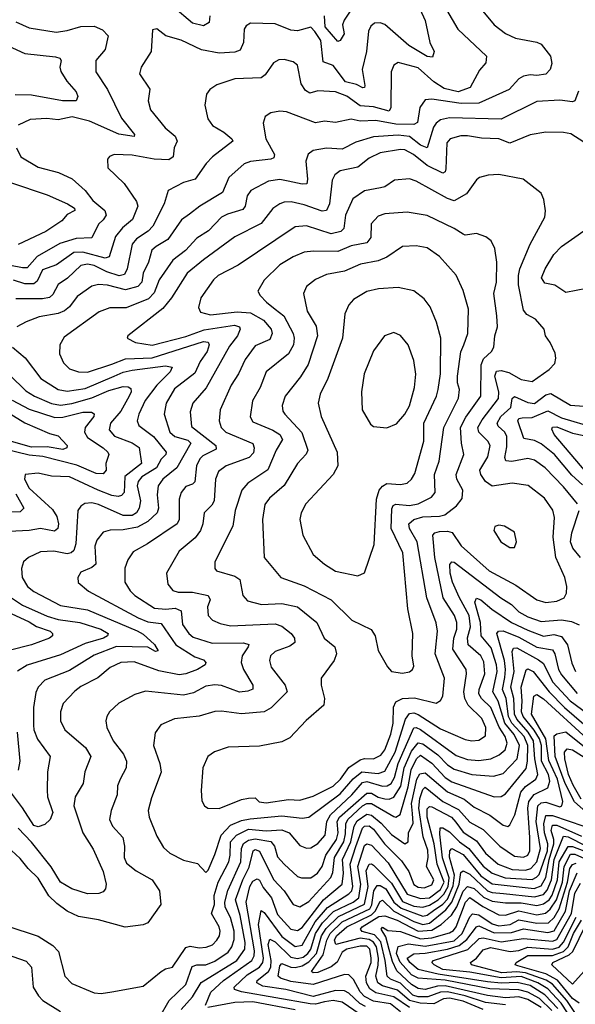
# Model space of a CAD drawing. Extents: x 1308313 to 1441400, y 959662 to 1036319.
# Tile 562 of 656: x 1409982 to 1412467, y 978659 to 983058. Entities that reach past the tile are written whole.
import ezdxf

# ---------------------------------------------------------------- set-up
doc = ezdxf.new("R2010")
doc.units = 0

msp = doc.modelspace()

# ---------------------------------------------------------------- linework, layer by layer
at = {"layer": '0CON10XD'}
for points in [[(1411723.3, 983215), (1411796.4, 983053.6), (1411816.5, 982955), (1411835.5, 982915), (1411829.1, 982890.9), (1411805, 982893.3), (1411722.2, 982942.2), (1411615, 983036.5), (1411595, 983044.2), (1411568.4, 983041.6), (1411552, 983028), (1411543, 983007), (1411533.9, 982916.1), (1411514.3, 982835.7), (1411526, 982764), (1411525, 982754), (1411516.5, 982753.5), (1411488.1, 982768.1), (1411439.8, 982779.8), (1411385, 982852.4), (1411338.9, 982868.9), (1411329, 982965), (1411302.9, 983005), (1411284.6, 983024.6), (1411225, 983007.3), (1411195, 983011.4), (1411125, 983039.7), (1411015, 983041.4), (1410995, 983030), (1410985.7, 983015), (1410983.3, 982955), (1410968.3, 982921.7), (1410945, 982912.6), (1410875, 982907.9), (1410795, 982922.8), (1410705, 982966.4), (1410635.5, 982985.5), (1410595, 983016.2), (1410577, 983013), (1410570.4, 982915), (1410525.6, 982845), (1410518.1, 982815), (1410565, 982746.7), (1410557.5, 982695), (1410567.5, 982655), (1410632.2, 982575), (1410677.7, 982537.7), (1410687.3, 982515), (1410673.8, 982485), (1410668.5, 982445), (1410648.8, 982431.2), (1410584.3, 982434.3), (1410485, 982451.8), (1410405, 982455.6), (1410383.2, 982446.8), (1410375.7, 982434.3), (1410375.8, 982395), (1410448.9, 982325), (1410505, 982245.6), (1410510.6, 982225), (1410487.1, 982165), (1410441.7, 982128.3), (1410410.5, 982089.5), (1410382.3, 981997.7), (1410365, 981992.3), (1410265, 982019.6), (1410225, 982016.9), (1410147, 981963), (1410085, 981939.8), (1410060.3, 981889.7), (1410045, 981877.5), (1410005, 981877.7), (1409955, 981894.1)], [(1411866.4, 983145), (1411942.2, 983015), (1412070, 982895), (1412066.9, 982865), (1412038.3, 982831.7), (1411997.7, 982755), (1411944, 982736), (1411880.1, 982750.1), (1411835, 982779.3), (1411765, 982842.7), (1411675, 982866.2), (1411656, 982854), (1411643.1, 982825), (1411642.5, 982665), (1411635, 982649.2), (1411565, 982668.7), (1411505, 982673.3), (1411445.9, 982715.9), (1411394, 982736), (1411315, 982739.2), (1411279.5, 982729.5), (1411260.7, 982740.7), (1411240.7, 982770.7), (1411224.4, 982855), (1411205, 982870), (1411165, 982880), (1411141.9, 982878.1), (1411117.1, 982865), (1411079.4, 982810.6), (1411062.1, 982797.9), (1410945, 982793.6), (1410863.8, 982766.2), (1410832, 982745), (1410818, 982725), (1410810, 982675), (1410824.4, 982615), (1410844.3, 982585), (1410895, 982554.6), (1410931.4, 982525), (1410935.5, 982515), (1410844.7, 982445), (1410816.1, 982415), (1410767.5, 982345), (1410715, 982330), (1410646.1, 982293.9), (1410628.4, 982235), (1410578.4, 982135), (1410557.1, 982112.9), (1410505, 982079.2), (1410485.2, 982055), (1410463.1, 981945), (1410450.5, 981919.5), (1410427, 981913), (1410371.5, 981931.5), (1410315, 981960), (1410285, 981964.8), (1410255, 981958.9), (1410196.6, 981903.4), (1410153.8, 981875), (1410130, 981830), (1410115, 981816.8), (1410085, 981810.4), (1409965, 981809.8)], [(1411495, 983148.6), (1411433.5, 983055), (1411426.4, 983035), (1411433.1, 982995), (1411416, 982964), (1411405, 982960.5), (1411348.6, 983025), (1411345.4, 983075)], [(1412053.6, 983095), (1412105, 983034.5), (1412155, 982996.5), (1412200, 982975), (1412295, 982957.9), (1412315, 982948.5), (1412355.6, 982895), (1412362.1, 982862.1), (1412354.5, 982835), (1412335.3, 982814.7), (1412295, 982808.7), (1412265, 982811.8), (1412235, 982804.6), (1412215, 982792.7), (1412171.9, 982745), (1412035.4, 982684.6), (1411956.5, 982683.5), (1411825, 982703.2), (1411795, 982699.1), (1411771.6, 982665), (1411761.9, 982598.1), (1411745, 982588.8), (1411665, 982590.7), (1411575, 982606.6), (1411505, 982604.8), (1411465, 982613.4), (1411395, 982598.7), (1411345, 982604.1), (1411305, 982596.6), (1411175, 982645.5), (1411145, 982648.5), (1411105, 982641.1), (1411080, 982625), (1411070.5, 982595), (1411083.1, 982525), (1411121.2, 982455), (1411119.1, 982440.9), (1411105.7, 982434.3), (1411015, 982424.2), (1410986.7, 982413.3), (1410917.1, 982352.9), (1410889.5, 982285), (1410787.8, 982225), (1410741.3, 982188.7), (1410706.1, 982163.9), (1410644.8, 982075.2), (1410592.3, 982045), (1410572.8, 982027.2), (1410558.3, 981975), (1410534.8, 981925), (1410528.5, 981885), (1410511.2, 981865), (1410455, 981850), (1410375, 981872.2), (1410335, 981874.3), (1410305, 981867.2), (1410239.1, 981820.9), (1410205.1, 981774.8), (1410182.8, 981757.2), (1410155, 981745.2), (1410069.7, 981730.3), (1410011.7, 981708.3), (1409969.4, 981685)], [(1410832.4, 983075), (1410829.6, 983045), (1410805, 983030.3), (1410755, 983042.7), (1410666.9, 983116.9)], [(1409965, 983047.7), (1410025, 983020.7), (1410145, 983001.8), (1410195, 983009.2), (1410255, 983027.6), (1410315, 983028.9), (1410352.7, 983012.7), (1410377.8, 982985), (1410364.5, 982925), (1410322.5, 982875), (1410322.1, 982825), (1410375.2, 982745.2), (1410437, 982617), (1410496.2, 982545), (1410493.9, 982536.1), (1410425, 982546.3), (1410295, 982604.8), (1410216.8, 982623.2), (1410155, 982609.7), (1410103.4, 982616.6), (1410028.8, 982611.2), (1409975, 982586)], [(1409930.6, 982940.6), (1410005, 982906.2), (1410142, 982892), (1410162.5, 982885), (1410167.3, 982875), (1410161.6, 982845), (1410166.6, 982826.6), (1410193.2, 982783.2), (1410235.5, 982735), (1410242.9, 982715), (1410234.3, 982695.7), (1410173.3, 982695), (1410035, 982719.8), (1409962.1, 982722.1)], [(1412481, 982739), (1412465.6, 982695), (1412455, 982690), (1412397.6, 982697.6), (1412295, 982692), (1412135, 982613), (1411905, 982619.4), (1411865, 982610.8), (1411845, 982595.9), (1411833.1, 982576.9), (1411805, 982484.8), (1411775, 982496.8), (1411725, 982535.7), (1411675, 982542.4), (1411565, 982533.5), (1411485, 982510.8), (1411425, 982478.4), (1411355, 982482.9), (1411295, 982473.2), (1411273.1, 982456.9), (1411261.6, 982425), (1411269.4, 982345), (1411265.8, 982324.2), (1411245, 982322.3), (1411183.5, 982336.5), (1411145, 982343), (1411095, 982336.7), (1411015.5, 982295), (1410999.6, 982270.4), (1410990, 982225), (1410980.7, 982209.3), (1410911.4, 982188.6), (1410885.2, 982174.8), (1410826.3, 982113.7), (1410775, 982081.1), (1410723.6, 982026.4), (1410666.7, 981983.3), (1410606.1, 981895), (1410583.4, 981836.6), (1410558.9, 981811.1), (1410459.2, 981770.8), (1410385, 981770.3), (1410337.9, 981752.1), (1410180.7, 981639.3), (1410161.1, 981605), (1410160.4, 981565), (1410178.5, 981525), (1410205, 981497.1), (1410245, 981484.2), (1410285, 981483.5), (1410395, 981519), (1410455, 981542.2), (1410575, 981547.3), (1410805, 981619.2), (1410825, 981616.4), (1410829.1, 981605), (1410821, 981575), (1410789.6, 981530.4), (1410765, 981478.2), (1410675, 981407.8), (1410637.8, 981345), (1410628.8, 981295), (1410654.5, 981214.5), (1410675.4, 981195.4), (1410735, 981178.5), (1410747.5, 981165), (1410684.7, 981055), (1410622.4, 981005), (1410602.2, 980975), (1410596.6, 980935), (1410603, 980875), (1410597.4, 980855), (1410554.9, 980815.1), (1410509.3, 980790.7), (1410445, 980779), (1410386.8, 980776.8), (1410355, 980768.2), (1410328, 980732), (1410318.4, 980705), (1410323.1, 980625), (1410305, 980609.6), (1410255, 980590), (1410242.2, 980565), (1410243.6, 980543.6), (1410289.5, 980505), (1410512.5, 980385), (1410555, 980367.9), (1410615, 980360), (1410680, 980265), (1410765, 980211.6), (1410805, 980197.3), (1410814.4, 980185), (1410811.4, 980175), (1410776.9, 980155), (1410725.1, 980134.9), (1410695, 980130.2), (1410605, 980149.1), (1410495, 980188.6), (1410435, 980185.7), (1410386.3, 980163.7), (1410332.1, 980117.9), (1410255, 980078.4), (1410228.3, 980058.3), (1410177.3, 980002.7), (1410164.6, 979965), (1410164.6, 979925), (1410183.8, 979885), (1410276.2, 979806.2), (1410301.2, 979765), (1410273.4, 979696.6), (1410265.5, 979645), (1410230.4, 979585), (1410224.7, 979545), (1410264.2, 979425), (1410311.3, 979351.3), (1410355, 979251.4), (1410369.2, 979195), (1410366.2, 979173.8), (1410355, 979161.4), (1410336.1, 979153.9), (1410285, 979151.6), (1410215, 979174.3), (1410165.3, 979205), (1410122.5, 979272.5), (1410035, 979383.3), (1409976.2, 979446.2)], [(1412505, 982510), (1412447.6, 982547.6), (1412415, 982553.6), (1412335.4, 982555.4), (1412265, 982542.7), (1412175, 982505.3), (1412125, 982526), (1412047.8, 982527.8), (1411985, 982539.4), (1411955, 982538.9), (1411907.1, 982525), (1411892.2, 982507.8), (1411888.6, 982391.4), (1411885, 982377.5), (1411875, 982372), (1411805, 982406.9), (1411742.8, 982455), (1411705, 982475.6), (1411685, 982477.6), (1411595, 982462.4), (1411545, 982439.1), (1411495, 982398.1), (1411415, 982381.6), (1411391.1, 982365), (1411379.1, 982340.9), (1411368.6, 982235), (1411354.3, 982205.7), (1411335, 982202.1), (1411255, 982230.6), (1411196.4, 982243.6), (1411165, 982242.7), (1411145, 982235.3), (1411115, 982214.6), (1411062.7, 982147.3), (1410945, 982087.8), (1410805, 981985.2), (1410730.6, 981925), (1410660.9, 981815), (1410622.1, 981767.9), (1410466.2, 981645), (1410463.3, 981635), (1410500, 981615), (1410575, 981603.7), (1410725, 981642.8), (1410807.6, 981672.4), (1410942.3, 981692.3), (1410965.7, 981685), (1410968.9, 981675), (1410955.8, 981645), (1410920.3, 981599.7), (1410816.9, 981413.1), (1410756.2, 981345), (1410745.4, 981305.4), (1410750.3, 981240.3), (1410858.8, 981155), (1410860.5, 981139.5), (1410801.6, 981108.4), (1410787.4, 981095), (1410773.5, 981065), (1410765, 980993.3), (1410755, 980982.7), (1410725, 980971.5), (1410704.4, 980945.6), (1410695.2, 980914.8), (1410695.3, 980825), (1410685.9, 980805), (1410553.6, 980716.4), (1410489.4, 980680.6), (1410465.5, 980645), (1410452.3, 980607.7), (1410452.5, 980545), (1410476.4, 980506.4), (1410497.5, 980485), (1410585, 980428.5), (1410636.3, 980423.7), (1410677.7, 980427.7), (1410705, 980416.9), (1410710.3, 980355), (1410738.4, 980315), (1410758.3, 980298.3), (1410842.8, 980272.8), (1410983, 980273), (1411006.5, 980266.5), (1411004.5, 980255), (1410976.6, 980215), (1410973, 980185), (1410983.6, 980155), (1411025.4, 980085), (1411025, 980066.7), (1411003, 980057), (1410965, 980053.4), (1410885, 980082.3), (1410855, 980086), (1410815, 980079.8), (1410759.4, 980050.6), (1410715, 980039.8), (1410545, 980057.7), (1410497.6, 980042.4), (1410426.1, 980003.9), (1410384.3, 979965), (1410371.9, 979945), (1410368.1, 979925), (1410371.9, 979895), (1410399.6, 979835), (1410446, 979776), (1410460.7, 979745), (1410458.5, 979715), (1410432.2, 979665), (1410420, 979635), (1410418.5, 979595), (1410392.1, 979525), (1410384.6, 979484.6), (1410396.9, 979455), (1410443.7, 979403.6), (1410450.3, 979365), (1410448.8, 979315), (1410459.7, 979289.8), (1410503.3, 979255), (1410575, 979214.6), (1410607.5, 979165), (1410613.2, 979105), (1410555, 979022.7), (1410535, 979013.8), (1410453.9, 979003.9), (1410335, 979035.3), (1410245, 979050.8), (1410194.8, 979074.8), (1410148.3, 979108.3), (1410113.3, 979143.3), (1410065, 979222.5), (1410020, 979265), (1409985, 979310.5), (1409945, 979346.4)], [(1409967.5, 982485), (1409986.9, 982445), (1410065, 982398.5), (1410155.2, 982375.2), (1410217, 982347), (1410274.4, 982294.4), (1410310.1, 982250.1), (1410363.6, 982205), (1410369.3, 982185), (1410356.1, 982163.9), (1410335.2, 982144.8), (1410305, 982082.9), (1410235, 982080.2), (1410162.4, 982057.6), (1410059.9, 982000.1), (1410015, 981949.3), (1409995, 981948.4), (1409895, 981968.4)], [(1410815, 979248), (1410825, 979258), (1410855, 979327.5), (1410884, 979415), (1410925, 979458.4), (1410975, 979479.6), (1411012.7, 979487.3), (1411155, 979500.2), (1411245, 979490), (1411275, 979494.3), (1411415, 979598.8), (1411473.6, 979666.4), (1411512.9, 979697.1), (1411585, 979690.1), (1411615, 979700.4), (1411661.4, 979785), (1411707.4, 979932.6), (1411725, 979958.3), (1411745, 979960.3), (1411765, 979954), (1411865, 979890), (1411975, 979841.4), (1412005, 979835.3), (1412035, 979838.4), (1412065, 979858.6), (1412066.8, 979895), (1412049.2, 979935), (1411987.8, 979995), (1411973, 980025), (1411969.1, 980055), (1411980.9, 980135), (1411978.8, 980155), (1411919.6, 980245), (1411924.4, 980295), (1411937.8, 980335), (1411937.7, 980365), (1411926.5, 980395), (1411876.6, 980475), (1411839, 980655), (1411829.7, 980755), (1411838.9, 980765), (1411859.4, 980770.6), (1411895, 980772.6), (1411916.7, 980766.7), (1411957.4, 980707.4), (1412081.3, 980595), (1412200.8, 980530.8), (1412295, 980466.1), (1412335, 980454.2), (1412385, 980460), (1412416.7, 980475), (1412428.1, 980495), (1412429.6, 980525), (1412420.8, 980565), (1412380.3, 980655), (1412367.5, 980745), (1412373.7, 980833.6), (1412366.6, 980866.6), (1412329.3, 980919.3), (1412256.7, 980976.7), (1412185, 980986.8), (1412095, 980973.2), (1412065, 980993.8), (1412044.2, 981025), (1412040.8, 981045), (1412075.7, 981105), (1412085.8, 981155), (1412076, 981175), (1412036.4, 981215), (1412031.7, 981235), (1412049.9, 981270.1), (1412124.4, 981365), (1412125.7, 981395), (1412107.4, 981465), (1412115, 981486.6), (1412135, 981490), (1412170.6, 981480.6), (1412225, 981449.7), (1412275, 981441.8), (1412350.8, 981495), (1412375, 981521.2), (1412380.6, 981545), (1412377.2, 981567.2), (1412355.4, 981615.4), (1412333.3, 981645), (1412328.6, 981675), (1412289.7, 981719.7), (1412249.9, 981739.9), (1412235, 981759.2), (1412213.5, 981873.5), (1412212.5, 981915), (1412219.5, 981945), (1412265.3, 982055), (1412331.1, 982175), (1412334.3, 982204.3), (1412327.1, 982255), (1412315, 982282), (1412233.3, 982345), (1412125, 982365.5), (1412077.6, 982362.4), (1412038.1, 982351.9), (1412025, 982342), (1411980.9, 982279.1), (1411925, 982248.2), (1411895, 982258.4), (1411755, 982336), (1411725, 982346), (1411658.7, 982341.3), (1411615, 982311.5), (1411596.2, 982306.2), (1411525, 982292.9), (1411472.6, 982257.4), (1411439.2, 982185), (1411431.6, 982125), (1411418.6, 982111.4), (1411375, 982100.2), (1411265, 982136.4), (1411215, 982131.8), (1410959.5, 981960.5), (1410870.6, 981915), (1410849.5, 981895), (1410792.9, 981815), (1410781.3, 981771.3), (1410790.3, 981750.3), (1410835, 981738.8), (1410955, 981752.1), (1411015, 981748.4), (1411072.6, 981715), (1411106.6, 981675), (1411110.9, 981655), (1411100.6, 981629.4), (1411035, 981600.4), (1410990.5, 981539.5), (1410961.1, 981475), (1410927.4, 981425), (1410878.9, 981315), (1410874.6, 981265), (1410883.9, 981235), (1410904.5, 981214.5), (1411024.7, 981164.8), (1411030.5, 981145), (1411027.3, 981122.7), (1411008.5, 981101.5), (1410905.2, 981064.8), (1410871, 981039), (1410858.6, 981005), (1410851.4, 980908.6), (1410841.3, 980888.7), (1410807.9, 980855), (1410801.8, 980805), (1410790.9, 980775), (1410767.7, 980742.3), (1410695, 980682.5), (1410638.6, 980585), (1410644.5, 980535), (1410667.2, 980507.3), (1410690.4, 980500.4), (1410755, 980499.8), (1410825, 980484.6), (1410834.6, 980465), (1410822.8, 980435), (1410825.5, 980395), (1410845, 980375.4), (1410879.6, 980359.6), (1410925, 980350), (1411125, 980358.3), (1411155, 980348.4), (1411197.1, 980315), (1411211.5, 980295), (1411212.9, 980275), (1411191.1, 980258.9), (1411125, 980234.6), (1411104.5, 980215), (1411098.8, 980195), (1411107.1, 980165), (1411169.3, 980085), (1411178.5, 980055), (1411107, 979983), (1411075, 979965.3), (1410975, 979955.9), (1410885, 979968.4), (1410855, 979967.2), (1410785, 979946.6), (1410675.3, 979934.7), (1410612.8, 979907.2), (1410588.7, 979871.3), (1410580, 979815), (1410609.2, 979735), (1410615.4, 979695), (1410571.8, 979581.8), (1410557.1, 979525), (1410561.8, 979495), (1410595, 979410), (1410625, 979359.2), (1410653.3, 979333.3), (1410715, 979302.5), (1410777.4, 979287.4), (1410815, 979248)], [(1409940.7, 982330.7), (1410105, 982275.3), (1410196.4, 982235), (1410226.7, 982215), (1410229.5, 982205), (1410195, 982187.9), (1410170.4, 982159.6), (1410099.1, 982110.9), (1409976.2, 982053.8)], [(1410875, 979533.9), (1410975, 979573.5), (1411005, 979579.6), (1411035, 979580.8), (1411053.4, 979563.4), (1411085, 979558.1), (1411185, 979573.8), (1411235, 979570.6), (1411295, 979588.8), (1411385, 979633.8), (1411416.5, 979665), (1411453.8, 979716.2), (1411505, 979750.2), (1411525, 979756.2), (1411565, 979755.7), (1411597.9, 979772.1), (1411615.2, 979795), (1411642.3, 979865), (1411652.8, 979915), (1411653.5, 979986.5), (1411665, 980010.7), (1411695, 980024.8), (1411747.5, 980027.5), (1411845.5, 980004.5), (1411864.6, 980015.4), (1411874.7, 980035.3), (1411882.9, 980115), (1411840.4, 980225), (1411851, 980325), (1411845, 980363.1), (1411803.5, 980475), (1411760.2, 980725), (1411725.8, 980785), (1411723.3, 980805), (1411745.1, 980824.9), (1411785, 980836.5), (1411860.5, 980839.5), (1411883.9, 980846.1), (1411936.2, 980885), (1411960.9, 980919.1), (1411964.7, 980955), (1411936.7, 981005), (1411933.7, 981025), (1411968.1, 981115), (1411957.8, 981165), (1411954.4, 981235), (1411977.8, 981282.2), (1412045.2, 981375), (1412045.7, 981515), (1412057.2, 981542.8), (1412092.3, 981575), (1412102.5, 981595), (1412107.9, 981645), (1412119.6, 981685), (1412115.8, 981735), (1412102.9, 981835), (1412115.4, 981885), (1412116.1, 981975), (1412106.7, 982035), (1412090.2, 982070.2), (1412067.2, 982087.2), (1412025, 982102.2), (1411975, 982095.5), (1411965, 982099.1), (1411925, 982125.3), (1411805, 982182.7), (1411715, 982197.5), (1411615, 982190), (1411585, 982180.4), (1411553.6, 982145), (1411552.9, 982085), (1411535, 982061.4), (1411465, 982047), (1411405, 982021.6), (1411295.9, 982024.1), (1411255, 982019.4), (1411205, 981997.8), (1411145, 981961.8), (1411075, 981894.4), (1411047.8, 981845), (1411057.5, 981825), (1411085.4, 981795), (1411124.3, 981764.3), (1411163.8, 981733.9), (1411205.9, 981655.9), (1411210.5, 981635), (1411207, 981605), (1411184.7, 981565), (1411083.9, 981485), (1411057.2, 981415), (1411022.8, 981355), (1411013, 981283), (1411025, 981260.4), (1411115, 981224.3), (1411145, 981203.6), (1411157.4, 981182.6), (1411128.6, 981135), (1411092.8, 981047.2), (1411002.6, 980987.4), (1410976.2, 980955), (1410945.9, 980865), (1410935.4, 980795), (1410855.5, 980635), (1410854.4, 980605), (1410862.5, 980595), (1410945, 980571.2), (1410967, 980557), (1410980.9, 980485), (1411001.6, 980461.6), (1411064.3, 980444.3), (1411155, 980450), (1411224.5, 980435), (1411311.2, 980365), (1411344.4, 980294.4), (1411391.2, 980255), (1411398.5, 980225), (1411388.6, 980195), (1411330, 980115), (1411330, 980085), (1411345.6, 980024.4), (1411342.5, 979995), (1411264.1, 979925.9), (1411191.2, 979848.8), (1411155, 979831.8), (1411055, 979811.5), (1410915, 979806.9), (1410853.4, 979786.6), (1410824, 979765), (1410801.4, 979715), (1410794.3, 979614.3), (1410797.3, 979567.3), (1410808.8, 979545), (1410824.2, 979534.2), (1410875, 979533.9)], [(1412517, 981857), (1412425, 981838.9), (1412375, 981871.1), (1412330.8, 981880.8), (1412315.4, 981905), (1412331.8, 981945), (1412371.3, 982008.7), (1412406, 982044), (1412565, 982155.5)], [(1411695, 980138.6), (1411725, 980143.3), (1411739.4, 980155), (1411745, 980170), (1411737.9, 980215), (1411741.2, 980315), (1411718.4, 980425), (1411696.5, 980675), (1411644.3, 980784.3), (1411647.1, 980872.9), (1411653, 980887), (1411665, 980893.8), (1411725, 980887.6), (1411764.5, 980895), (1411823.8, 980925), (1411839.7, 980945), (1411837.6, 981025), (1411858.6, 981085), (1411879.1, 981235), (1411945, 981366.2), (1411950, 981405), (1411940, 981435), (1411940.2, 981465), (1411955.6, 981574.4), (1411969.2, 981605), (1411987.2, 981655), (1411990, 981765), (1411965, 981848), (1411935, 981915.8), (1411859.5, 981999.5), (1411805, 982038.8), (1411755, 982047.9), (1411695, 982044.5), (1411623.8, 981996.2), (1411585, 981980.8), (1411505.8, 981965), (1411435, 981934.1), (1411355, 981918.9), (1411305, 981896.9), (1411264.4, 981865), (1411251.8, 981835), (1411267.5, 981755), (1411308.7, 981688.7), (1411314.7, 981645), (1411272.4, 981517.6), (1411237.9, 981462.1), (1411169.2, 981375), (1411156.1, 981333.9), (1411159.1, 981309.1), (1411167.5, 981295), (1411243.8, 981213.8), (1411271.6, 981135), (1411263.7, 981116.3), (1411225, 981074.4), (1411165, 980976.2), (1411100.1, 980919.9), (1411079.1, 980890.9), (1411068.9, 980825), (1411075.6, 980655), (1411150, 980565), (1411255, 980528.9), (1411375, 980465.9), (1411468.1, 980375), (1411553.6, 980333.6), (1411572.7, 980305), (1411585, 980238.8), (1411626.8, 980166.8), (1411645, 980146.2), (1411695, 980138.6)], [(1411495, 980573.1), (1411525, 980586.7), (1411567.1, 980712.9), (1411578.5, 980915), (1411590.4, 980955), (1411605, 980973.8), (1411625, 980984.8), (1411685, 980980.4), (1411715, 980986.4), (1411735, 981004.4), (1411749.6, 981030.4), (1411789.5, 981175), (1411790.3, 981255), (1411847.1, 981375), (1411854.3, 981405), (1411864.8, 981475), (1411866.1, 981635), (1411846.9, 981706.9), (1411817.5, 981775), (1411791.2, 981811.2), (1411745, 981846.7), (1411675, 981861.5), (1411587.5, 981855), (1411535, 981842.7), (1411475, 981806.9), (1411455, 981784), (1411436.1, 981743.9), (1411425.7, 981634.3), (1411360.3, 981455), (1411325.4, 981385), (1411317.7, 981345), (1411331.1, 981285), (1411402.7, 981125), (1411404.5, 981065), (1411384, 981026), (1411261.9, 980895), (1411240.6, 980855), (1411235.6, 980825), (1411248.1, 980755), (1411295, 980668.1), (1411345, 980625.6), (1411395, 980593.6), (1411495, 980573.1)], [(1411625, 981233.8), (1411667.6, 981252.4), (1411704.7, 981295.3), (1411725, 981332.5), (1411748.2, 981415), (1411753.7, 981473.7), (1411744.5, 981535), (1411719.5, 981605), (1411685, 981647.1), (1411655, 981659.5), (1411614.3, 981645), (1411565, 981578.8), (1411522.5, 981475), (1411511.5, 981395), (1411514.4, 981315), (1411550.9, 981250.9), (1411565, 981240), (1411625, 981233.8)], [(1409950, 981595), (1410007, 981547), (1410076.7, 981455), (1410155, 981405.2), (1410195, 981397.7), (1410275, 981410.1), (1410405, 981464.9), (1410445, 981482.6), (1410485, 981491.9), (1410635, 981511.1), (1410664.3, 981505), (1410654.7, 981485), (1410595.2, 981425), (1410543.8, 981356.2), (1410514.7, 981295), (1410507.9, 981265), (1410515, 981243.9), (1410581.3, 981195), (1410637.2, 981125), (1410636.1, 981115), (1410615.3, 981094.7), (1410594.5, 981055.5), (1410529, 981015), (1410511.7, 980995), (1410508.4, 980975), (1410522.4, 980907.6), (1410516.8, 980875), (1410505, 980854), (1410485, 980842), (1410445, 980843), (1410335, 980892.3), (1410305, 980899.1), (1410273.3, 980896.7), (1410255.3, 980884.7), (1410242.7, 980865), (1410233.8, 980716.2), (1410224.4, 980685.6), (1410213.1, 980675), (1410195, 980671.2), (1410135, 980682.7), (1410075, 980680.4), (1410021.4, 980655), (1409999.5, 980635), (1409990.5, 980605), (1409993.1, 980565), (1410017.1, 980525), (1410045, 980503.5), (1410165, 980439.8), (1410285, 980421.2), (1410507.2, 980327.2), (1410535, 980311.9), (1410585, 980266.4), (1410601.7, 980238.3), (1410590, 980235), (1410555, 980254.7), (1410415, 980257.3), (1410315, 980219.1), (1410205, 980150.5), (1410095, 980106.5), (1410065.3, 980075), (1410055, 980051.2), (1410044.2, 979985), (1410044.3, 979905.7), (1410045.8, 979885), (1410062.5, 979842.5), (1410119.2, 979765), (1410107.3, 979697.3), (1410104.7, 979615), (1410107.2, 979585), (1410130.8, 979515), (1410118.8, 979485), (1410095, 979461.8), (1410065, 979450.8), (1410045, 979457.5), (1409995, 979537), (1409881.6, 979685)], [(1409938.8, 981468.8), (1410009.3, 981399.3), (1410048.8, 981375), (1410125, 981342.9), (1410165, 981335.7), (1410215, 981342.7), (1410305, 981368.1), (1410381.4, 981401.4), (1410445, 981418.8), (1410467.6, 981417.6), (1410479.4, 981409.4), (1410480.9, 981395), (1410472.4, 981375), (1410435, 981308.6), (1410388.8, 981255), (1410382.4, 981225), (1410406.5, 981196.5), (1410485, 981167.5), (1410516.9, 981146.9), (1410526.7, 981075), (1410453.1, 981016.9), (1410448.8, 980945), (1410437.5, 980932.5), (1410422.1, 980927.9), (1410395, 980931.9), (1410333.8, 980955), (1410205, 981015.2), (1410125, 981018.6), (1410065, 981032.1), (1410006.2, 981025), (1410004.1, 981005), (1410024.7, 980965), (1410129.7, 980869.7), (1410148.5, 980838.5), (1410155.2, 980805), (1410152.7, 980785), (1410137.7, 980772.3), (1410075, 980784.4), (1410025.2, 980774.8), (1409935, 980770.3)], [(1412477.7, 980895), (1412415, 980971.1), (1412332.2, 981055), (1412285, 981089.2), (1412255, 981097.7), (1412183.7, 981083.6), (1412156, 981086), (1412151.8, 981101.8), (1412161.3, 981148.7), (1412160.7, 981195), (1412151.9, 981215), (1412122, 981242), (1412117.3, 981255), (1412133.6, 981285), (1412178.3, 981325), (1412184.5, 981365), (1412195, 981373.8), (1412255, 981347.3), (1412285, 981342.8), (1412335, 981381), (1412358.1, 981388.1), (1412445, 981334.8), (1412505, 981330.6)], [(1409875, 981335.2), (1410005, 981256.2), (1410115, 981209.5), (1410155, 981198.9), (1410194.5, 981155), (1410193.3, 981145), (1410175, 981136.9), (1410105, 981149.6), (1410035, 981147.1), (1409925, 981178.5)], [(1409948.1, 981358.1), (1410025, 981317.8), (1410140.2, 981280.2), (1410175, 981282.3), (1410265, 981304.2), (1410303.4, 981303.4), (1410316, 981296), (1410313.8, 981285), (1410275.2, 981235), (1410271.5, 981215), (1410285, 981190.5), (1410356.2, 981145), (1410377.1, 981125), (1410381.2, 981115), (1410367.1, 981075), (1410369.2, 981045), (1410355, 981028.7), (1410325, 981030.7), (1410237.3, 981067.3), (1410086.4, 981106.4), (1410025, 981112), (1409909, 981141)], [(1412229.2, 981279.2), (1412275, 981280.3), (1412345, 981310.1), (1412405, 981279), (1412556.2, 981233.8)], [(1412499.6, 980979.6), (1412452, 981022), (1412374.8, 981115), (1412315, 981162.2), (1412285, 981176.8), (1412236.9, 981186.9), (1412210.8, 981265), (1412215, 981275.9), (1412229.2, 981279.2)], [(1412515.6, 981035.6), (1412372.6, 981205), (1412361.7, 981228.3), (1412365, 981236.7), (1412385, 981238.5), (1412455, 981210.8), (1412505, 981199.2)], [(1409965, 980938.8), (1410001.2, 980875), (1409985, 980859.1), (1409875, 980856.1)], [(1412490, 980655), (1412456.3, 980696.3), (1412446.3, 980725), (1412451, 980765), (1412484.6, 980864.6)], [(1412195, 980700), (1412203.8, 980725), (1412195, 980767.5), (1412150, 980795), (1412125, 980800), (1412107, 980793), (1412102.5, 980775), (1412133.8, 980725), (1412175, 980700), (1412195, 980700)], [(1410346.7, 978706.7), (1410395, 978713.6), (1410535, 978739.5), (1410615, 978804.6), (1410635, 978817.5), (1410665, 978824.4), (1410725, 978911.7), (1410745, 978918.4), (1410785, 978910.8), (1410816.8, 978913.2), (1410845, 978924.7), (1410864.7, 978945), (1410876.5, 978965), (1410879.5, 978985), (1410874.7, 979005), (1410840.4, 979065), (1410853.3, 979105), (1410852.4, 979145), (1410869.8, 979205), (1410917.4, 979295), (1410924.2, 979325), (1410925.4, 979385), (1410951.2, 979415), (1411005, 979440.6), (1411085, 979434.3), (1411155, 979438.7), (1411187.1, 979425), (1411235, 979367.9), (1411265, 979356.9), (1411285, 979358), (1411315, 979376.4), (1411347.8, 979415), (1411356.1, 979475), (1411372.2, 979505), (1411468.4, 979595), (1411515, 979649.3), (1411535, 979654.6), (1411605, 979632.8), (1411625.1, 979634.9), (1411644.2, 979645.8), (1411658.1, 979671.9), (1411675.2, 979734.8), (1411745, 979893.5), (1411755, 979895.9), (1411775, 979887), (1411935, 979770.4), (1411985, 979752.1), (1412035, 979748.6), (1412089.2, 979755), (1412127.4, 979772.6), (1412154.2, 979795), (1412162.8, 979825), (1412152.9, 979855), (1412127.1, 979897.1), (1412089.6, 979985), (1412047.4, 980025), (1412036.1, 980045), (1412036.7, 980065), (1412062.8, 980135), (1412058.3, 980188.3), (1412044.2, 980215), (1411988, 980265), (1411985.2, 980295.2), (1411998, 980345), (1411992.8, 980395), (1411947.3, 980477.3), (1411917.6, 980545), (1411907.2, 980585), (1411906.3, 980623.7), (1411914.7, 980635.3), (1411925, 980634.7), (1412134.1, 980474.1), (1412181.2, 980445), (1412215, 980412.7), (1412255, 980390.2), (1412315, 980368.6), (1412406.1, 980376.1), (1412449.5, 980369.5), (1412484, 980354)], [(1409915, 980495.9), (1409995, 980441.5), (1410105, 980392.4), (1410155, 980378), (1410251.9, 980365), (1410345.5, 980335), (1410377.5, 980315), (1410374.6, 980305), (1410357.5, 980295), (1410275, 980270.1), (1410165, 980219.4), (1410015.8, 980174.2), (1409972.3, 980147.7)], [(1410605.1, 978594.9), (1410651.5, 978675), (1410725, 978746.4), (1410753, 978827), (1410775, 978834.8), (1410815, 978835.5), (1410855, 978851.9), (1410915, 978892.2), (1410930.5, 978915), (1410942, 978948), (1410942, 978985), (1410925, 979046.2), (1410901.9, 979091.9), (1410899.8, 979115), (1410912.6, 979167.4), (1410971.8, 979295), (1410973.8, 979355), (1410982.9, 979377.1), (1411005, 979391.4), (1411035, 979397.5), (1411105.6, 979385.6), (1411121.9, 979365), (1411135, 979317.9), (1411165.2, 979285.2), (1411225, 979230), (1411242.9, 979222.9), (1411285, 979224.3), (1411314.7, 979245), (1411334.8, 979275), (1411351.9, 979325), (1411398.9, 979395), (1411406.3, 979425), (1411401.7, 979475), (1411413, 979495), (1411535, 979602), (1411555, 979602.3), (1411585, 979583.9), (1411615, 979576.2), (1411635, 979575.8), (1411655, 979584.4), (1411686.4, 979633.6), (1411702.4, 979715), (1411735, 979789.6), (1411765, 979826.2), (1411785, 979823), (1411852.9, 979772.9), (1411895, 979727.8), (1411925, 979709.7), (1412005, 979685.5), (1412101.5, 979678.5), (1412145, 979689.8), (1412207.3, 979755), (1412217.1, 979815), (1412193.8, 979863.8), (1412152.5, 979915), (1412122.2, 980012.2), (1412098.6, 980055), (1412117.6, 980145), (1412115.3, 980175), (1412090.8, 980250.8), (1412046.8, 980305), (1412043.6, 980365), (1412017.3, 980455), (1412025, 980473.3), (1412045, 980466.4), (1412093.5, 980423.5), (1412182.2, 980365), (1412255, 980329.5), (1412325, 980304), (1412370.6, 980310.6), (1412405, 980301.7), (1412431.9, 980265), (1412452, 980182), (1412467.7, 980145)], [(1409943.8, 980405), (1410025, 980368), (1410056.9, 980346.9), (1410118.9, 980325), (1410129.6, 980315), (1410128.9, 980305), (1410115.7, 980295), (1410035, 980264.8), (1409935, 980239.8)], [(1410705, 978635.3), (1410755, 978692), (1410793.9, 978756.1), (1410952.7, 978855), (1410988.8, 978905), (1410991.1, 978935), (1410968.7, 979055), (1410947.2, 979125), (1410980, 979215), (1411008.1, 979271.9), (1411026.9, 979345), (1411035, 979350), (1411055, 979342.3), (1411116.8, 979216.8), (1411165.4, 979165.4), (1411204.8, 979104.8), (1411235, 979094.7), (1411275, 979118.6), (1411373.3, 979225), (1411382.1, 979247.9), (1411390.6, 979315), (1411432, 979385), (1411439.8, 979420.2), (1411440.5, 979465), (1411450.2, 979485), (1411514.9, 979545), (1411535, 979556.2), (1411555, 979555.3), (1411655, 979497.7), (1411665, 979495.3), (1411684, 979506), (1411719.3, 979630.7), (1411733.8, 979706.2), (1411756.9, 979755), (1411775, 979771.5), (1411825, 979736.1), (1411885, 979671.2), (1411915, 979653.1), (1412105, 979586.2), (1412135, 979587.5), (1412155, 979599.1), (1412247.4, 979712.6), (1412254, 979745), (1412254.4, 979814.4), (1412238, 979855), (1412184, 979914), (1412168.4, 979945), (1412157.6, 980025), (1412142.3, 980065), (1412151.5, 980118.5), (1412155.4, 980155), (1412150.6, 980195), (1412116.9, 980315), (1412123.7, 980326.4), (1412145, 980327.1), (1412215, 980298.9), (1412295, 980254), (1412365, 980241.7), (1412375.2, 980225), (1412391.3, 980155), (1412405, 980130), (1412475, 980047.9)], [(1410813.8, 978655), (1410837.6, 978712.4), (1410894.4, 978765), (1411020.8, 978855), (1411031.1, 978875), (1411032.1, 978897.9), (1410995.3, 979115), (1411011, 979185), (1411025, 979209.1), (1411045, 979219.6), (1411055, 979213.5), (1411070.7, 979180.7), (1411108.4, 979135), (1411135, 979059.3), (1411195, 978993.9), (1411225, 978987.9), (1411245, 979002), (1411341.6, 979125), (1411424.2, 979195), (1411430.1, 979245), (1411426.1, 979305), (1411463.4, 979385), (1411478.9, 979455), (1411491.8, 979478.2), (1411535, 979508.1), (1411555, 979504.3), (1411598.6, 979468.6), (1411645, 979417.4), (1411705, 979375.3), (1411720.3, 979385), (1411721.5, 979425), (1411741.6, 979468.4), (1411738.8, 979511.2), (1411734.4, 979555), (1411758.5, 979665), (1411772.4, 979687.6), (1411795, 979693), (1411895, 979608.2), (1411969.7, 979575), (1412015, 979540), (1412085, 979502.9), (1412145, 979458.8), (1412165, 979453.6), (1412175, 979461.1), (1412197.1, 979505), (1412224.2, 979605.8), (1412245, 979631.9), (1412290, 979665), (1412299.1, 979685), (1412286.3, 979755), (1412280.8, 979835), (1412255.9, 979875), (1412205, 979932.4), (1412194.8, 979955), (1412192.6, 980025), (1412179.1, 980075), (1412193.1, 980145), (1412185.1, 980234.8), (1412191, 980249), (1412205, 980251.2), (1412302.6, 980197.4), (1412325, 980180.7), (1412365, 980100), (1412443.9, 980013.9), (1412545, 979939.7)], [(1411505, 978612.8), (1411425, 978668.2), (1411385, 978675.1), (1411345, 978670.3), (1411305, 978659.2), (1411280.8, 978660.8), (1410974.7, 978714.7), (1410943.5, 978725), (1410941.2, 978735), (1410999.4, 978790.6), (1411055, 978824.3), (1411070.3, 978845), (1411073.2, 978865), (1411050.1, 979015), (1411062.7, 979077.3), (1411075, 979068.8), (1411155, 978961.2), (1411215, 978917.5), (1411245, 978923.5), (1411303.3, 979026.7), (1411358.7, 979091.3), (1411455, 979151.6), (1411467.5, 979165), (1411471.7, 979185), (1411459.9, 979285), (1411486, 979364), (1411514.9, 979445), (1411525, 979453.9), (1411545, 979455.9), (1411565, 979440.5), (1411613.5, 979375), (1411689.5, 979299.5), (1411722.1, 979252.1), (1411745, 979194.3), (1411765, 979181.8), (1411791.3, 979178.7), (1411825, 979192.4), (1411835.1, 979215), (1411802.2, 979275), (1411809.6, 979315), (1411807.7, 979347.7), (1411787.2, 979407.2), (1411766.9, 979535), (1411771.9, 979578.1), (1411785, 979617.9), (1411795, 979629), (1411875, 979564.6), (1411945, 979528.9), (1411995, 979472.8), (1412055, 979439), (1412130.3, 979365), (1412195, 979321), (1412235, 979315.5), (1412255.5, 979324.5), (1412264, 979345), (1412263.3, 979403.3), (1412255.1, 979534.9), (1412258.8, 979565), (1412283.9, 979596.1), (1412344.7, 979625), (1412352.7, 979655), (1412346.6, 979685), (1412316.6, 979745), (1412316.3, 979815), (1412306.4, 979845), (1412283.7, 979883.7), (1412233.3, 979945), (1412226.2, 979965), (1412230.1, 980015), (1412225.7, 980075), (1412247.3, 980152.7), (1412255, 980158), (1412278.5, 980145), (1412350, 980055), (1412418.6, 979985), (1412505, 979910.6)], [(1411528.8, 978648.8), (1411502.9, 978662.9), (1411455, 978707.8), (1411435, 978718.1), (1411395, 978720.3), (1411295, 978694.1), (1411171.9, 978725), (1411069, 978739), (1411043.2, 978755), (1411044.8, 978765), (1411094.6, 978805), (1411106, 978825), (1411107.5, 978855), (1411094.3, 978925.7), (1411101, 978949), (1411125, 978937.1), (1411195, 978868.8), (1411225, 978862.7), (1411249.6, 978869.6), (1411270.8, 978885), (1411285, 978904.8), (1411304.9, 978975), (1411336.7, 979023.3), (1411386.2, 979073.8), (1411474.4, 979115.6), (1411499.1, 979135), (1411508.1, 979195), (1411494.7, 979275), (1411525, 979368.1), (1411535, 979376), (1411555, 979370), (1411630.8, 979290.8), (1411715, 979150.9), (1411775, 979130.8), (1411814.6, 979135), (1411865, 979172.2), (1411880.3, 979205), (1411850.1, 979285), (1411835.4, 979375.4), (1411804.5, 979495), (1411805, 979531.8), (1411815, 979542.5), (1411825, 979541.1), (1411913, 979495), (1411932.5, 979472.5), (1411965, 979427.6), (1412025, 979388.4), (1412065, 979333.9), (1412122.5, 979285), (1412185, 979260.4), (1412245, 979258.6), (1412268.5, 979265), (1412295, 979295.6), (1412311.6, 979355), (1412292.7, 979475), (1412300.3, 979545), (1412315, 979558.1), (1412335, 979561.6), (1412398.5, 979541.5), (1412406.7, 979545), (1412411.2, 979565), (1412387.3, 979665), (1412348.6, 979748.6), (1412336, 979845), (1412270.7, 979955), (1412281.7, 980035), (1412295, 980043.4), (1412325, 980022.9), (1412520.3, 979845)], [(1409971, 979875), (1409983.3, 979745), (1409975.3, 979704.8)], [(1412552.4, 979485), (1412463.1, 979563.1), (1412422.4, 979645), (1412377.3, 979765), (1412372.2, 979857.8), (1412385, 979867.7), (1412425, 979875.4), (1412545, 979779.2)], [(1412493.6, 979575), (1412457.6, 979637.6), (1412436.1, 979685), (1412420.6, 979755), (1412419.4, 979785), (1412430.3, 979799.7), (1412455, 979794.8), (1412575, 979719.1)], [(1411685, 978625.1), (1411640.6, 978660.6), (1411565, 978672.5), (1411525, 978693), (1411505.1, 978715), (1411475, 978770), (1411455, 978790.4), (1411435, 978791.6), (1411401.7, 978781.7), (1411295, 978746.9), (1411195, 978761.1), (1411149.3, 978775), (1411138.3, 978785), (1411145, 978830), (1411155, 978841.5), (1411195, 978824.5), (1411215, 978823.1), (1411245, 978830.9), (1411275, 978847.7), (1411309.5, 978885), (1411332, 978965), (1411352.4, 978997.6), (1411408.8, 979051.2), (1411524.7, 979105.3), (1411541, 979185), (1411532.3, 979255), (1411545, 979284.7), (1411555, 979286.6), (1411565, 979279.5), (1411645, 979199.2), (1411695, 979118.5), (1411745, 979097.6), (1411785, 979092.5), (1411815, 979100.8), (1411854.5, 979125.5), (1411879.7, 979150.3), (1411899.2, 979185), (1411903.2, 979223.2), (1411873.7, 979313.7), (1411860.6, 979419.4), (1411863.5, 979446.5), (1411875, 979447.5), (1411905, 979428.9), (1411949, 979385), (1411990.4, 979355), (1412055, 979275.2), (1412095, 979244.6), (1412153.9, 979223.9), (1412275, 979216.4), (1412294.1, 979225.9), (1412305, 979239.1), (1412342.8, 979345), (1412344.4, 979375), (1412329.4, 979425), (1412326.6, 979465), (1412335, 979501.7), (1412365, 979501.8), (1412505, 979455.2)], [(1411725, 978644.7), (1411655, 978691.3), (1411575, 978710.1), (1411547.7, 978727.7), (1411532.9, 978755), (1411530.5, 978785), (1411553.7, 978845), (1411554.9, 978865), (1411548.4, 978905), (1411535, 978918.3), (1411505, 978918.6), (1411445, 978904.7), (1411425, 978890.8), (1411402.4, 978847.6), (1411375.4, 978825.4), (1411315, 978800.7), (1411295, 978799.7), (1411287.7, 978805), (1411339.8, 978880.2), (1411356.1, 978945), (1411370.7, 978975), (1411425, 979026.6), (1411547.8, 979085), (1411556.5, 979103.5), (1411566, 979165), (1411580.9, 979189.1), (1411595, 979190), (1411619.5, 979175), (1411656.1, 979115), (1411688.6, 979088.6), (1411785, 979052.8), (1411805, 979056.8), (1411832.7, 979077.3), (1411875, 979106.5), (1411895, 979128.9), (1411921.6, 979188.4), (1411926.7, 979235), (1411904.4, 979315.6), (1411906.1, 979343.9), (1411915, 979354.7), (1411965, 979327.4), (1412045, 979233.1), (1412095, 979196.9), (1412283.7, 979176.4), (1412315, 979188.5), (1412335.1, 979225), (1412349.7, 979305), (1412370.9, 979375), (1412371.5, 979395), (1412359.6, 979435), (1412365, 979459), (1412385, 979459.4), (1412495, 979410.3)], [(1412055, 978635.1), (1411965, 978672.3), (1411905, 978685.3), (1411877.1, 978682.9), (1411835, 978660.3), (1411773.7, 978663.7), (1411725, 978675.1), (1411672, 978722), (1411605, 978740.8), (1411583.9, 978755), (1411574.7, 978784.7), (1411586.2, 978833.8), (1411586.9, 978865), (1411578.6, 978915), (1411565, 978936.6), (1411545, 978947.6), (1411505, 978953.4), (1411396.4, 978926.4), (1411390.9, 978945), (1411398.8, 978965), (1411445, 979004.4), (1411555, 979058.2), (1411572, 979075), (1411595, 979117.3), (1411605, 979123.2), (1411655.9, 979075), (1411745, 979028), (1411785, 979015.6), (1411815, 979021.3), (1411888.8, 979081.2), (1411915, 979114.4), (1411948, 979195), (1411955, 979247.3), (1411965, 979254.8), (1411995, 979239.3), (1412075, 979166.3), (1412095, 979158.5), (1412145.9, 979154.1), (1412285, 979138.7), (1412325, 979148.6), (1412340.9, 979169.1), (1412360.8, 979215), (1412372.7, 979305), (1412415, 979409.4), (1412435, 979406.2), (1412515, 979367.2)], [(1412155, 978655.5), (1412065, 978666.4), (1411975, 978696.1), (1411895, 978714.1), (1411865, 978712.5), (1411808.2, 978691.8), (1411765, 978691.8), (1411740.1, 978700.1), (1411685, 978752.7), (1411641.4, 978771.4), (1411625.2, 978785), (1411617.3, 978855), (1411597.3, 978937.3), (1411568.7, 978968.7), (1411514.5, 978984.5), (1411506.2, 978995), (1411513.6, 979005), (1411588.6, 979051.4), (1411615, 979054.3), (1411669.8, 979035), (1411765, 978985.7), (1411825, 978989.6), (1411867.4, 979015), (1411913.6, 979056.4), (1411936.6, 979093.4), (1411965, 979164.3), (1411985.3, 979184.7), (1412015, 979175.9), (1412056.9, 979136.9), (1412095, 979119.9), (1412155, 979112), (1412225, 979112.5), (1412295, 979100.6), (1412325, 979107.6), (1412349.9, 979125), (1412364.1, 979145.9), (1412387.8, 979215), (1412395.2, 979294.8), (1412435, 979363.7), (1412455, 979363.7), (1412575, 979317.3)], [(1412313.8, 978643.8), (1412255, 978679.4), (1412215, 978691.3), (1412155, 978688), (1412075, 978697.3), (1411885, 978741.8), (1411850.2, 978739.8), (1411795, 978724.9), (1411765, 978728.9), (1411735, 978747.3), (1411668.8, 978808.8), (1411649.5, 978849.5), (1411634, 978904), (1411619.4, 978959.4), (1411599.5, 978995), (1411605, 979002.9), (1411629, 978989), (1411685, 978984.5), (1411775, 978951.4), (1411825, 978955.7), (1411905, 978978), (1411922.3, 978987.7), (1411934.9, 979005), (1411975.4, 979114.6), (1411995, 979135.8), (1412053, 979095), (1412125, 979058.5), (1412155, 979057.4), (1412215, 979075.9), (1412295, 979058.1), (1412334, 979066), (1412355, 979084.2), (1412382.4, 979125), (1412409.9, 979205), (1412417.5, 979275), (1412445, 979329.5), (1412465, 979329.8), (1412575, 979280.5)], [(1412361.6, 978631.6), (1412306.4, 978685), (1412255, 978712.5), (1412215, 978722.8), (1412085, 978727.3), (1411885, 978765.9), (1411765, 978774.7), (1411735, 978790.8), (1411683.6, 978846.4), (1411668.2, 978885), (1411675, 978917.4), (1411721.7, 978928.3), (1411795, 978919), (1411925, 978942.3), (1411960.8, 978975), (1411995, 979049.2), (1412007.5, 979062.5), (1412035, 979058.3), (1412095, 979018.6), (1412125, 979009.9), (1412175.2, 979014.8), (1412215, 979036.7), (1412295, 979020.4), (1412347.2, 979022.8), (1412373, 979046.9), (1412394.5, 979085.5), (1412432.1, 979205), (1412442.1, 979265), (1412455, 979283.1), (1412470.9, 979289.1)], [(1412389.2, 978639.2), (1412330.9, 978701), (1412265, 978742.4), (1412206.7, 978756.7), (1412135, 978753.4), (1412075, 978758.3), (1411853.2, 978793.2), (1411763.8, 978813.8), (1411726.4, 978845), (1411715.3, 978865), (1411745, 978884.3), (1411795, 978886.5), (1411895, 978904.3), (1411948.3, 978921.7), (1411982, 978948), (1412024.7, 979005.3), (1412035, 979009.4), (1412105, 978978), (1412181.3, 978978.7), (1412235, 978995.1), (1412345, 978980), (1412372.7, 978987.3), (1412422.7, 979075), (1412441.7, 979165), (1412475, 979246)], [(1412483.1, 978543.1), (1412404, 978664), (1412345, 978727.3), (1412300, 978755), (1412225, 978782.7), (1412135, 978777), (1411995, 978801.5), (1411875, 978814.7), (1411835.7, 978835), (1411825.4, 978845), (1411833.1, 978855), (1411986.3, 978903.7), (1412037, 978953), (1412055, 978956.2), (1412135, 978937.2), (1412235, 978953.1), (1412365, 978940.2), (1412385, 978947.4), (1412449.6, 979065), (1412464.5, 979155), (1412489.8, 979200.2)], [(1412495, 978576.9), (1412428.8, 978675), (1412365, 978748.3), (1412336.4, 978766.4), (1412245, 978799.3), (1412205, 978804.2), (1412138.9, 978798.9), (1412003.6, 978835), (1411997.8, 978845), (1412025.9, 978864.1), (1412055, 978902.2), (1412087.2, 978912.8), (1412175.7, 978894.3), (1412215, 978899), (1412255, 978913.2), (1412365, 978905.2), (1412395, 978914.2), (1412414.3, 978935.7), (1412471.7, 979048.3)], [(1412533.3, 978836.7), (1412455, 978748.4), (1412361.9, 978835), (1412366.4, 978845), (1412439.7, 978880.3), (1412455.9, 978894.1), (1412540.5, 979069.5)], [(1409925, 979008.9), (1410065, 978962.9), (1410130.6, 978920.6), (1410155.5, 978895), (1410184.5, 978785), (1410215, 978751.5), (1410315, 978710), (1410346.7, 978706.7)], [(1412485, 978663.2), (1412455.3, 978685), (1412387, 978767), (1412335.2, 978795.2), (1412210.1, 978830.1), (1412198.2, 978835), (1412202.9, 978845), (1412255, 978876.7), (1412365, 978876.9), (1412414.6, 978895), (1412434.8, 978915.2), (1412459.8, 978975), (1412495.1, 979035)], [(1409922.1, 978882.1), (1410010.8, 978850.8), (1410035.4, 978825), (1410043.3, 978735), (1410066.3, 978696.3), (1410085.6, 978675), (1410165, 978626.9)], [(1411215, 978634.6), (1411025, 978668.9), (1410943.8, 978666.2), (1410824, 978645)]]:
    msp.add_lwpolyline(points, dxfattribs=at)

doc.saveas('drawing.dxf')
